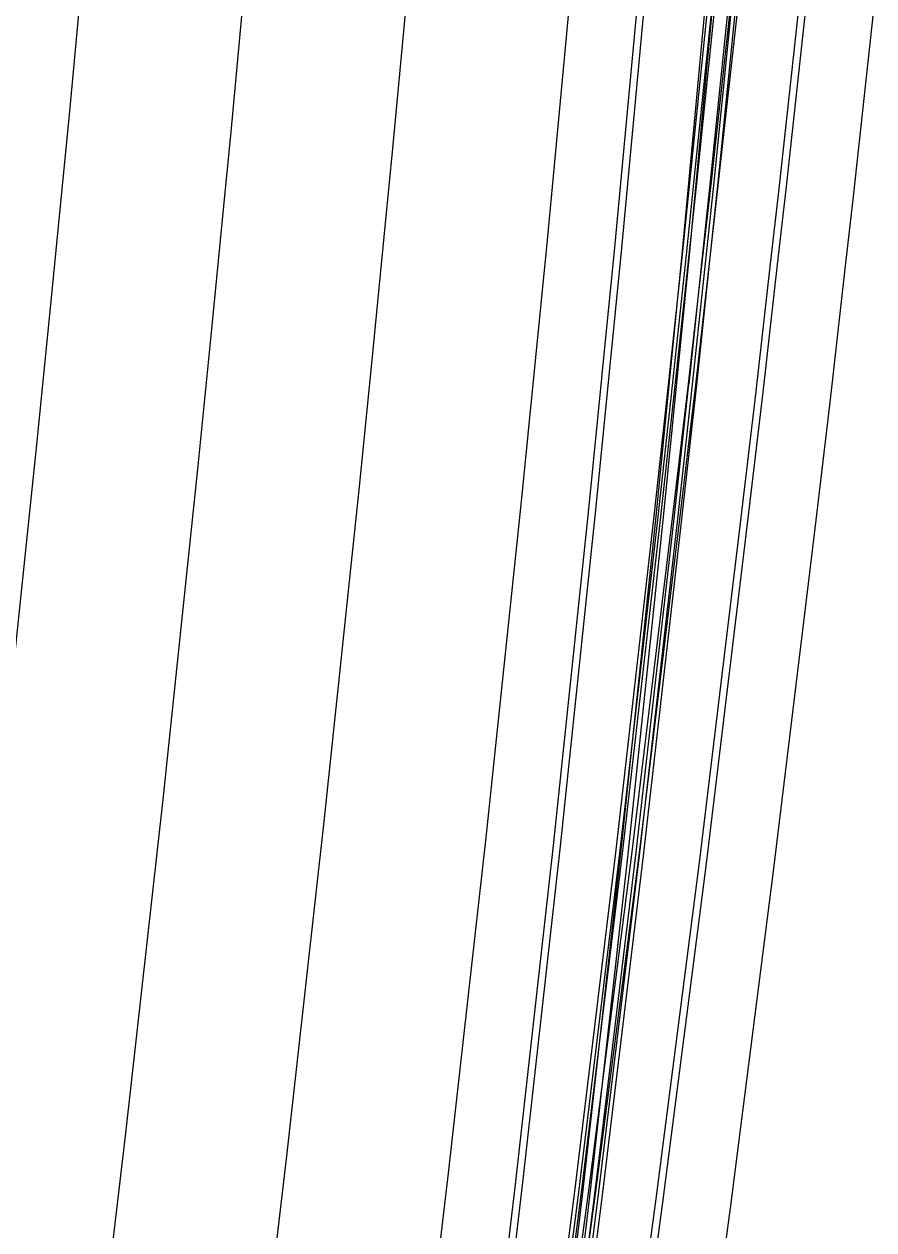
# Model space of a CAD drawing. Extents: x 1797478 to 1804836, y 246529 to 250952.
# Drawn here: x 1797578.2 to 1797640.9, y 246756.8 to 246845.8 of the extents above; entities that cross this region are included whole.
import ezdxf

# ---------------------------------------------------------------- set-up
doc = ezdxf.new("R2010")
doc.units = 0
for name, color, linetype in [('1', 7, 'Continuous'), ('DRAINAGE', 7, 'Continuous'), ('EDPV-LINE', 7, 'Continuous'), ('SHDR-UPAV', 7, 'Continuous')]:
    doc.layers.add(name, color=color, linetype=linetype)

msp = doc.modelspace()

# ---------------------------------------------------------------- linework, layer by layer
for points in [[(1797544.12, 246558.314), (1797544.121, 246558.317), (1797546.066, 246569.743), (1797550.094, 246594.119), (1797553.962, 246618.52), (1797557.669, 246642.944), (1797561.215, 246667.39), (1797564.6, 246691.858), (1797567.823, 246716.346), (1797570.885, 246740.854), (1797573.786, 246765.379), (1797576.525, 246789.922), (1797579.103, 246814.48), (1797580.086, 246824.285), (1797580.087, 246824.288), (1797580.995, 246833.578), (1797581.519, 246839.054), (1797582.784, 246852.639)], [(1797555.928, 246556.175), (1797555.929, 246556.178), (1797557.88, 246567.64), (1797561.923, 246592.094), (1797565.803, 246616.572), (1797569.523, 246641.074), (1797573.081, 246665.599), (1797576.477, 246690.145), (1797579.712, 246714.711), (1797582.785, 246739.297), (1797585.695, 246763.901), (1797588.444, 246788.521), (1797591.03, 246813.158), (1797592.017, 246822.994), (1797592.018, 246822.998), (1797592.929, 246832.317), (1797593.455, 246837.811), (1797594.725, 246851.439)], [(1797567.737, 246554.035), (1797567.737, 246554.038), (1797569.695, 246565.537), (1797573.751, 246590.068), (1797577.645, 246614.625), (1797581.377, 246639.205), (1797584.947, 246663.807), (1797588.355, 246688.431), (1797591.6, 246713.076), (1797594.684, 246737.74), (1797597.604, 246762.422), (1797600.362, 246787.121), (1797602.958, 246811.837), (1797603.948, 246821.704), (1797603.949, 246821.707), (1797604.863, 246831.056), (1797605.391, 246836.567), (1797606.665, 246850.239)], [(1797567.737, 246554.035), (1797567.737, 246554.038), (1797569.695, 246565.537), (1797573.751, 246590.068), (1797577.645, 246614.625), (1797581.377, 246639.205), (1797584.947, 246663.807), (1797588.355, 246688.431), (1797591.6, 246713.076), (1797594.684, 246737.74), (1797597.604, 246762.422), (1797600.362, 246787.121), (1797602.958, 246811.837), (1797603.948, 246821.704), (1797603.949, 246821.707), (1797604.863, 246831.056), (1797605.391, 246836.567), (1797606.665, 246850.239)], [(1797567.737, 246554.035), (1797567.737, 246554.038), (1797569.695, 246565.537), (1797573.751, 246590.068), (1797577.645, 246614.625), (1797581.377, 246639.205), (1797584.947, 246663.807), (1797588.355, 246688.431), (1797591.6, 246713.076), (1797594.684, 246737.74), (1797597.604, 246762.422), (1797600.362, 246787.121), (1797602.958, 246811.837), (1797603.948, 246821.704), (1797603.949, 246821.707), (1797604.863, 246831.056), (1797605.391, 246836.567), (1797606.665, 246850.239)], [(1797567.737, 246554.035), (1797567.737, 246554.038), (1797569.695, 246565.537), (1797573.751, 246590.068), (1797577.645, 246614.625), (1797581.377, 246639.205), (1797584.947, 246663.807), (1797588.355, 246688.431), (1797591.6, 246713.076), (1797594.684, 246737.74), (1797597.604, 246762.422), (1797600.362, 246787.121), (1797602.958, 246811.837), (1797603.948, 246821.704), (1797603.949, 246821.707), (1797604.863, 246831.056), (1797605.391, 246836.567), (1797606.665, 246850.239)], [(1797579.544, 246551.896), (1797579.545, 246551.899), (1797581.51, 246563.434), (1797585.579, 246588.043), (1797589.486, 246612.677), (1797593.231, 246637.335), (1797596.813, 246662.016), (1797600.232, 246686.718), (1797603.489, 246711.441), (1797606.583, 246736.183), (1797609.513, 246760.943), (1797612.281, 246785.721), (1797614.885, 246810.515), (1797615.879, 246820.413), (1797615.879, 246820.417), (1797616.797, 246829.795), (1797617.327, 246835.324), (1797618.605, 246849.039)], [(1797579.544, 246551.896), (1797579.545, 246551.899), (1797581.51, 246563.434), (1797585.579, 246588.043), (1797589.486, 246612.677), (1797593.231, 246637.335), (1797596.813, 246662.016), (1797600.232, 246686.718), (1797603.489, 246711.441), (1797606.583, 246736.183), (1797609.513, 246760.943), (1797612.281, 246785.721), (1797614.885, 246810.515), (1797615.879, 246820.413), (1797615.879, 246820.417), (1797616.797, 246829.795), (1797617.327, 246835.324), (1797618.605, 246849.039)], [(1797579.544, 246551.896), (1797579.545, 246551.899), (1797581.51, 246563.434), (1797585.579, 246588.043), (1797589.486, 246612.677), (1797593.231, 246637.335), (1797596.813, 246662.016), (1797600.232, 246686.718), (1797603.489, 246711.441), (1797606.583, 246736.183), (1797609.513, 246760.943), (1797612.281, 246785.721), (1797614.885, 246810.515), (1797615.879, 246820.413), (1797615.879, 246820.417), (1797616.797, 246829.795), (1797617.327, 246835.324), (1797618.605, 246849.039)], [(1797579.544, 246551.896), (1797579.545, 246551.899), (1797581.51, 246563.434), (1797585.579, 246588.043), (1797589.486, 246612.677), (1797593.231, 246637.335), (1797596.813, 246662.016), (1797600.232, 246686.718), (1797603.489, 246711.441), (1797606.583, 246736.183), (1797609.513, 246760.943), (1797612.281, 246785.721), (1797614.885, 246810.515), (1797615.879, 246820.413), (1797615.879, 246820.417), (1797616.797, 246829.795), (1797617.327, 246835.324), (1797618.605, 246849.039)], [(1797584.464, 246551.004), (1797584.465, 246551.007), (1797586.433, 246562.557), (1797590.508, 246587.199), (1797594.42, 246611.866), (1797598.17, 246636.556), (1797601.757, 246661.27), (1797605.181, 246686.004), (1797608.442, 246710.759), (1797611.54, 246735.534), (1797614.475, 246760.327), (1797617.247, 246785.138), (1797619.855, 246809.964), (1797620.85, 246819.876), (1797620.85, 246819.879), (1797621.769, 246829.27), (1797622.3, 246834.806), (1797623.58, 246848.539)], [(1797584.977, 246550.912), (1797584.978, 246550.914), (1797586.945, 246562.466), (1797591.021, 246587.111), (1797594.934, 246611.781), (1797598.684, 246636.475), (1797602.272, 246661.192), (1797605.697, 246685.93), (1797608.958, 246710.689), (1797612.057, 246735.467), (1797614.992, 246760.263), (1797617.764, 246785.077), (1797620.373, 246809.907), (1797621.368, 246819.82), (1797621.368, 246819.823), (1797622.287, 246829.215), (1797622.818, 246834.752), (1797624.099, 246848.487)], [(1797586.925, 246550.559), (1797586.926, 246550.561), (1797588.998, 246562.101), (1797593.297, 246586.722), (1797597.434, 246611.37), (1797601.409, 246636.046), (1797605.221, 246660.747), (1797608.871, 246685.472), (1797612.358, 246710.221), (1797615.682, 246734.992), (1797618.843, 246759.785), (1797621.841, 246784.598), (1797624.676, 246809.43), (1797625.761, 246819.344), (1797625.762, 246819.348), (1797626.766, 246828.742), (1797627.347, 246834.28), (1797628.753, 246848.019)], [(1797587.22, 246550.505), (1797587.221, 246550.508), (1797589.293, 246562.048), (1797593.593, 246586.671), (1797597.73, 246611.322), (1797601.705, 246635.999), (1797605.518, 246660.702), (1797609.168, 246685.429), (1797612.655, 246710.18), (1797615.98, 246734.953), (1797619.141, 246759.748), (1797622.139, 246784.563), (1797624.974, 246809.397), (1797626.059, 246819.312), (1797626.06, 246819.316), (1797627.064, 246828.711), (1797627.645, 246834.249), (1797629.051, 246847.989)], [(1797587.417, 246550.469), (1797587.417, 246550.472), (1797589.49, 246562.013), (1797593.79, 246586.637), (1797597.927, 246611.289), (1797601.903, 246635.968), (1797605.716, 246660.672), (1797609.366, 246685.401), (1797612.853, 246710.153), (1797616.178, 246734.927), (1797619.339, 246759.723), (1797622.338, 246784.539), (1797625.173, 246809.375), (1797626.258, 246819.291), (1797626.259, 246819.294), (1797627.263, 246828.69), (1797627.844, 246834.228), (1797629.25, 246847.969)], [(1797588.401, 246550.291), (1797588.401, 246550.294), (1797590.475, 246561.838), (1797594.776, 246586.469), (1797598.914, 246611.127), (1797602.891, 246635.812), (1797606.704, 246660.523), (1797610.356, 246685.258), (1797613.844, 246710.017), (1797617.169, 246734.798), (1797620.332, 246759.6), (1797623.331, 246784.423), (1797626.166, 246809.265), (1797627.252, 246819.183), (1797627.253, 246819.187), (1797628.258, 246828.584), (1797628.839, 246834.125), (1797630.245, 246847.869)], [(1797598.2, 246548.516), (1797598.201, 246548.518), (1797588.549, 246562.181), (1797593.028, 246586.768), (1797597.346, 246611.385), (1797601.502, 246636.031), (1797605.496, 246660.705), (1797609.328, 246685.406), (1797612.998, 246710.133), (1797616.504, 246734.885), (1797619.848, 246759.66), (1797623.029, 246784.458), (1797626.047, 246809.278), (1797627.206, 246819.188), (1797627.207, 246819.192), (1797628.28, 246828.582), (1797628.902, 246834.118), (1797630.41, 246847.853)], [(1797588.645, 246550.247), (1797588.646, 246550.25), (1797590.743, 246561.79), (1797595.044, 246586.423), (1797599.183, 246611.083), (1797603.159, 246635.77), (1797606.973, 246660.482), (1797610.625, 246685.219), (1797614.113, 246709.979), (1797617.439, 246734.762), (1797620.602, 246759.567), (1797623.601, 246784.391), (1797626.437, 246809.235), (1797627.523, 246819.154), (1797627.523, 246819.158), (1797628.528, 246828.556), (1797629.104, 246834.097), (1797630.497, 246847.844)], [(1797588.94, 246550.193), (1797588.941, 246550.196), (1797591.038, 246561.738), (1797595.339, 246586.372), (1797599.479, 246611.034), (1797603.456, 246635.723), (1797607.27, 246660.437), (1797610.922, 246685.176), (1797614.411, 246709.939), (1797617.737, 246734.723), (1797620.899, 246759.53), (1797623.899, 246784.356), (1797626.735, 246809.202), (1797627.821, 246819.122), (1797627.822, 246819.125), (1797628.826, 246828.524), (1797629.402, 246834.066), (1797630.795, 246847.814)], [(1797589.917, 246550.016), (1797589.918, 246550.019), (1797591.889, 246561.586), (1797595.97, 246586.264), (1797599.888, 246610.967), (1797603.644, 246635.693), (1797607.237, 246660.442), (1797610.666, 246685.213), (1797613.932, 246710.004), (1797617.035, 246734.815), (1797619.975, 246759.644), (1797622.751, 246784.491), (1797625.363, 246809.354), (1797626.36, 246819.28), (1797626.36, 246819.283), (1797627.28, 246828.688), (1797627.811, 246834.232), (1797629.094, 246847.985)], [(1797603.14, 246547.621), (1797603.141, 246547.623), (1797593.492, 246561.301), (1797597.977, 246585.92), (1797602.301, 246610.57), (1797606.462, 246635.249), (1797610.461, 246659.955), (1797614.298, 246684.689), (1797617.972, 246709.449), (1797621.483, 246734.233), (1797624.831, 246759.041), (1797628.016, 246783.872), (1797631.038, 246808.725), (1797632.198, 246818.648), (1797632.198, 246818.652), (1797633.273, 246828.055), (1797633.896, 246833.598), (1797635.405, 246847.351)], [(1797603.653, 246547.528), (1797603.653, 246547.53), (1797594.005, 246561.21), (1797598.491, 246585.832), (1797602.815, 246610.485), (1797606.976, 246635.168), (1797610.976, 246659.878), (1797614.813, 246684.615), (1797618.487, 246709.378), (1797621.999, 246734.166), (1797625.348, 246758.977), (1797628.533, 246783.812), (1797631.555, 246808.668), (1797632.716, 246818.592), (1797632.716, 246818.596), (1797633.791, 246828), (1797634.414, 246833.544), (1797635.924, 246847.299)], [(1797608.573, 246546.636), (1797608.573, 246546.639), (1797598.928, 246560.333), (1797603.419, 246584.989), (1797607.748, 246609.674), (1797611.915, 246634.389), (1797615.92, 246659.131), (1797619.762, 246683.901), (1797623.441, 246708.697), (1797626.957, 246733.517), (1797630.31, 246758.361), (1797633.499, 246783.228), (1797636.525, 246808.117), (1797637.687, 246818.055), (1797637.687, 246818.058), (1797638.764, 246827.475), (1797639.387, 246833.026), (1797640.898, 246846.799)], [(1797608.573, 246546.636), (1797608.573, 246546.639), (1797598.928, 246560.333), (1797603.419, 246584.989), (1797607.748, 246609.674), (1797611.915, 246634.389), (1797615.92, 246659.131), (1797619.762, 246683.901), (1797623.441, 246708.697), (1797626.957, 246733.517), (1797630.31, 246758.361), (1797633.499, 246783.228), (1797636.525, 246808.117), (1797637.687, 246818.055), (1797637.687, 246818.058), (1797638.764, 246827.475), (1797639.387, 246833.026), (1797640.898, 246846.799)], [(1797608.573, 246546.636), (1797608.573, 246546.639), (1797598.928, 246560.333), (1797603.419, 246584.989), (1797607.748, 246609.674), (1797611.915, 246634.389), (1797615.92, 246659.131), (1797619.762, 246683.901), (1797623.441, 246708.697), (1797626.957, 246733.517), (1797630.31, 246758.361), (1797633.499, 246783.228), (1797636.525, 246808.117), (1797637.687, 246818.055), (1797637.687, 246818.058), (1797638.764, 246827.475), (1797639.387, 246833.026), (1797640.898, 246846.799)], [(1797608.573, 246546.636), (1797608.573, 246546.639), (1797598.928, 246560.333), (1797603.419, 246584.989), (1797607.748, 246609.674), (1797611.915, 246634.389), (1797615.92, 246659.131), (1797619.762, 246683.901), (1797623.441, 246708.697), (1797626.957, 246733.517), (1797630.31, 246758.361), (1797633.499, 246783.228), (1797636.525, 246808.117), (1797637.687, 246818.055), (1797637.687, 246818.058), (1797638.764, 246827.475), (1797639.387, 246833.026), (1797640.898, 246846.799)], [(1797608.573, 246546.636), (1797608.573, 246546.639), (1797598.928, 246560.333), (1797603.419, 246584.989), (1797607.748, 246609.674), (1797611.915, 246634.389), (1797615.92, 246659.131), (1797619.762, 246683.901), (1797623.441, 246708.697), (1797626.957, 246733.517), (1797630.31, 246758.361), (1797633.499, 246783.228), (1797636.525, 246808.117), (1797637.687, 246818.055), (1797637.687, 246818.058), (1797638.764, 246827.475), (1797639.387, 246833.026), (1797640.898, 246846.799)]]:
    msp.add_lwpolyline(points)
at = {"layer": '1'}
msp.add_lwpolyline([(1797567.737, 246554.035), (1797567.737, 246554.038), (1797569.695, 246565.537), (1797573.751, 246590.068), (1797577.645, 246614.625), (1797581.377, 246639.205), (1797584.947, 246663.807), (1797588.355, 246688.431), (1797591.6, 246713.076), (1797594.684, 246737.74), (1797597.604, 246762.422), (1797600.362, 246787.121), (1797602.958, 246811.837), (1797603.948, 246821.704), (1797603.949, 246821.707), (1797604.863, 246831.056), (1797605.391, 246836.567), (1797606.665, 246850.239)], dxfattribs=at)
at = {"layer": 'DRAINAGE'}
for points in [[(1797586.925, 246550.559), (1797586.926, 246550.561), (1797588.998, 246562.101), (1797593.297, 246586.722), (1797597.434, 246611.37), (1797601.409, 246636.046), (1797605.221, 246660.747), (1797608.871, 246685.472), (1797612.358, 246710.221), (1797615.682, 246734.992), (1797618.843, 246759.785), (1797621.841, 246784.598), (1797624.676, 246809.43), (1797625.761, 246819.344), (1797625.762, 246819.348), (1797626.766, 246828.742), (1797627.347, 246834.28), (1797628.753, 246848.019)], [(1797588.94, 246550.193), (1797588.941, 246550.196), (1797591.038, 246561.738), (1797595.339, 246586.372), (1797599.479, 246611.034), (1797603.456, 246635.723), (1797607.27, 246660.437), (1797610.922, 246685.176), (1797614.411, 246709.939), (1797617.737, 246734.723), (1797620.899, 246759.53), (1797623.899, 246784.356), (1797626.735, 246809.202), (1797627.821, 246819.122), (1797627.822, 246819.125), (1797628.826, 246828.524), (1797629.402, 246834.066), (1797630.795, 246847.814)]]:
    msp.add_lwpolyline(points, dxfattribs=at)
at = {"layer": 'EDPV-LINE'}
for points in [[(1797579.544, 246551.896), (1797579.545, 246551.899), (1797581.51, 246563.434), (1797585.579, 246588.043), (1797589.486, 246612.677), (1797593.231, 246637.335), (1797596.813, 246662.016), (1797600.232, 246686.718), (1797603.489, 246711.441), (1797606.583, 246736.183), (1797609.513, 246760.943), (1797612.281, 246785.721), (1797614.885, 246810.515), (1797615.879, 246820.413), (1797615.879, 246820.417), (1797616.797, 246829.795), (1797617.327, 246835.324), (1797618.605, 246849.039)], [(1797579.544, 246551.896), (1797579.545, 246551.899), (1797581.51, 246563.434), (1797585.579, 246588.043), (1797589.486, 246612.677), (1797593.231, 246637.335), (1797596.813, 246662.016), (1797600.232, 246686.718), (1797603.489, 246711.441), (1797606.583, 246736.183), (1797609.513, 246760.943), (1797612.281, 246785.721), (1797614.885, 246810.515), (1797615.879, 246820.413), (1797615.879, 246820.417), (1797616.797, 246829.795), (1797617.327, 246835.324), (1797618.605, 246849.039)], [(1797586.925, 246550.559), (1797586.926, 246550.561), (1797588.998, 246562.101), (1797593.297, 246586.722), (1797597.434, 246611.37), (1797601.409, 246636.046), (1797605.221, 246660.747), (1797608.871, 246685.472), (1797612.358, 246710.221), (1797615.682, 246734.992), (1797618.843, 246759.785), (1797621.841, 246784.598), (1797624.676, 246809.43), (1797625.761, 246819.344), (1797625.762, 246819.348), (1797626.766, 246828.742), (1797627.347, 246834.28), (1797628.753, 246848.019)], [(1797588.94, 246550.193), (1797588.941, 246550.196), (1797591.038, 246561.738), (1797595.339, 246586.372), (1797599.479, 246611.034), (1797603.456, 246635.723), (1797607.27, 246660.437), (1797610.922, 246685.176), (1797614.411, 246709.939), (1797617.737, 246734.723), (1797620.899, 246759.53), (1797623.899, 246784.356), (1797626.735, 246809.202), (1797627.821, 246819.122), (1797627.822, 246819.125), (1797628.826, 246828.524), (1797629.402, 246834.066), (1797630.795, 246847.814)], [(1797608.573, 246546.636), (1797608.573, 246546.639), (1797598.928, 246560.333), (1797603.419, 246584.989), (1797607.748, 246609.674), (1797611.915, 246634.389), (1797615.92, 246659.131), (1797619.762, 246683.901), (1797623.441, 246708.697), (1797626.957, 246733.517), (1797630.31, 246758.361), (1797633.499, 246783.228), (1797636.525, 246808.117), (1797637.687, 246818.055), (1797637.687, 246818.058), (1797638.764, 246827.475), (1797639.387, 246833.026), (1797640.898, 246846.799)]]:
    msp.add_lwpolyline(points, dxfattribs=at)
at = {"layer": 'SHDR-UPAV'}
for points in [[(1797598.733, 246548.419), (1797598.734, 246548.422), (1797589.082, 246562.086), (1797593.562, 246586.676), (1797597.881, 246611.297), (1797602.037, 246635.946), (1797606.032, 246660.624), (1797609.864, 246685.329), (1797613.534, 246710.059), (1797617.041, 246734.814), (1797620.386, 246759.593), (1797623.567, 246784.395), (1797626.586, 246809.218), (1797627.745, 246819.13), (1797627.745, 246819.134), (1797628.819, 246828.525), (1797629.441, 246834.062), (1797630.949, 246847.799)], [(1797598.733, 246548.419), (1797598.734, 246548.422), (1797589.082, 246562.086), (1797593.562, 246586.676), (1797597.881, 246611.297), (1797602.037, 246635.946), (1797606.032, 246660.624), (1797609.864, 246685.329), (1797613.534, 246710.059), (1797617.041, 246734.814), (1797620.386, 246759.593), (1797623.567, 246784.395), (1797626.586, 246809.218), (1797627.745, 246819.13), (1797627.745, 246819.134), (1797628.819, 246828.525), (1797629.441, 246834.062), (1797630.949, 246847.799)], [(1797589.384, 246550.113), (1797589.385, 246550.116), (1797591.355, 246561.681), (1797595.436, 246586.355), (1797599.354, 246611.055), (1797603.109, 246635.778), (1797606.701, 246660.523), (1797610.13, 246685.29), (1797613.396, 246710.078), (1797616.498, 246734.885), (1797619.437, 246759.711), (1797622.213, 246784.554), (1797624.825, 246809.413), (1797625.821, 246819.338), (1797625.821, 246819.342), (1797626.741, 246828.745), (1797627.273, 246834.288), (1797628.555, 246848.039)], [(1797589.384, 246550.113), (1797589.385, 246550.116), (1797591.355, 246561.681), (1797595.436, 246586.355), (1797599.354, 246611.055), (1797603.109, 246635.778), (1797606.701, 246660.523), (1797610.13, 246685.29), (1797613.396, 246710.078), (1797616.498, 246734.885), (1797619.437, 246759.711), (1797622.213, 246784.554), (1797624.825, 246809.413), (1797625.821, 246819.338), (1797625.821, 246819.342), (1797626.741, 246828.745), (1797627.273, 246834.288), (1797628.555, 246848.039)]]:
    msp.add_lwpolyline(points, dxfattribs=at)

doc.saveas('drawing.dxf')
